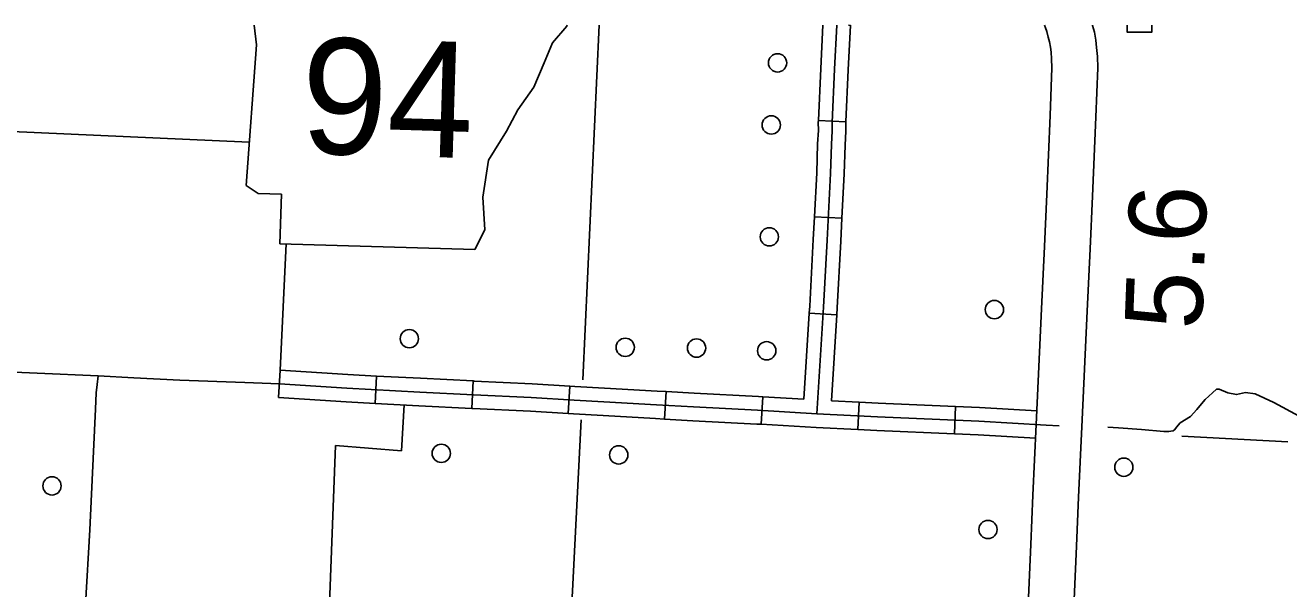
# Model space of a CAD drawing. Extents: x 653372 to 905732, y 627442 to 787275.
# Drawn here: x 677453 to 684356, y 784195 to 787275 of the extents above; entities that cross this region are included whole.
import ezdxf

# ---------------------------------------------------------------- set-up
doc = ezdxf.new("R2010")
doc.units = 0
for name, color, linetype in [('10', 7, 'Continuous'), ('21', 7, 'Continuous'), ('32', 7, 'Continuous'), ('34', 7, 'Continuous'), ('35', 7, 'Continuous'), ('48', 7, 'Continuous'), ('5', 7, 'Continuous'), ('56', 7, 'Continuous'), ('58', 7, 'Continuous'), ('6', 7, 'Continuous')]:
    doc.layers.add(name, color=color, linetype=linetype)

msp = doc.modelspace()

# ---------------------------------------------------------------- linework, layer by layer
at = {"layer": '10'}
for points in [[(682917.5, 783773.2), (682946.4, 784437.3), (682957.8, 784706.4), (682976.7, 785091.7), (683005.7, 785723.9), (683021.4, 786064.7), (683034.6, 786352), (683053, 786782.3), (683062.6, 787041.6), (683060.9, 787090.4), (683058, 787127.5), (683054.4, 787155.5), (683049.4, 787184.1), (683042.7, 787210.5), (683034.4, 787240.6), (683027.5, 787259.8), (683021.5, 787274.7)], [(683284.3, 787274.7), (683284.4, 787274.3), (683294.1, 787236.3), (683301.5, 787193.2), (683306.8, 787153.3), (683310.5, 787104.3), (683312.7, 787041.5), (683302.8, 786772.3), (683284.4, 786340.9), (683271.2, 786053.2), (683255.5, 785712.5), (683226.4, 785079.9), (683207.6, 784695), (683196.1, 784426.6), (683167.3, 783761.4), (683142.1, 783274.6), (683130.8, 782972), (683103.2, 782441.6), (683090.4, 782155.9), (683072.5, 781731), (683059.5, 781482.1), (683034.4, 780980), (683002.6, 780408.1)]]:
    msp.add_lwpolyline(points, dxfattribs=at)
at = {"layer": '21'}
for p, q in [((678703.7, 787274.7), (678716.5, 787167.9)), ((680333.2, 787178.6), (680412.1, 787269.3)), ((680412.1, 787269.3), (680413.8, 787274.7)), ((678716.5, 787167.9), (678659.6, 786399.5)), ((680287.6, 787070), (680333.2, 787178.6)), ((680232.8, 786936.2), (680287.6, 787070)), ((680144.5, 786811.9), (680232.8, 786936.2)), ((680081.7, 786695.3), (680144.5, 786811.9)), ((679983.9, 786537.5), (680081.7, 786695.3)), ((679952.5, 786335.3), (679983.9, 786537.5)), ((678659.6, 786399.5), (678726, 786355.2)), ((678726, 786355.2), (678852.8, 786351.4)), ((678852.8, 786351.4), (678844.7, 786080.8)), ((679964, 786157.2), (679952.5, 786335.3)), ((679910, 786048.9), (679964, 786157.2)), ((678844.7, 786080.8), (679910, 786048.9))]:
    msp.add_line(p, q, dxfattribs=at)
at = {"layer": '32'}
for p, q in [((681951.2, 787274.7), (681961.5, 787274.2)), ((681786.5, 786754), (681936.3, 786747.2)), ((681765, 786226.9), (681914.8, 786219.4)), ((681736.7, 785700.5), (681886.4, 785691.3)), ((678837.3, 785239.3), (678846.8, 785389)), ((679365.2, 785207.7), (679373.1, 785357.5)), ((679892.6, 785180.4), (679900.2, 785330.2)), ((680419.1, 785152.5), (680428.2, 785302.3)), ((680946.4, 785122.2), (680955.2, 785271.9)), ((681473.6, 785093.6), (681482.4, 785243.4)), ((682001.6, 785064.9), (682008.9, 785214.8)), ((682529.4, 785041.3), (682536, 785191.1))]:
    msp.add_line(p, q, dxfattribs=at)
for points in [[(681886.5, 787274.7), (681874.2, 787034), (681861.1, 786743.6), (681861.9, 786697.4), (681857.5, 786622.6), (681852, 786465), (681833.7, 786099.3), (681813.9, 785734.3), (681778, 785150.9)], [(681811.4, 787274.7), (681799.3, 787037.6), (681786.5, 786754)], [(681961.5, 787274.2), (681949.1, 787030.4), (681936.3, 786747.2)], [(681961.6, 787274.7), (681961.5, 787274.2)], [(681786.5, 786754), (681786.1, 786744.6), (681786.9, 786698.9), (681782.5, 786626.2), (681777.1, 786468.2), (681765, 786226.9)], [(681936.3, 786747.2), (681936.1, 786742.6), (681936.9, 786695.8), (681932.4, 786619.1), (681926.9, 786461.9), (681914.8, 786219.4)], [(681765, 786226.9), (681758.8, 786103.2), (681739, 785738.6), (681736.7, 785700.5)], [(681914.8, 786219.4), (681908.6, 786095.4), (681888.8, 785730), (681886.4, 785691.3)], [(681736.7, 785700.5), (681707.8, 785230.1)], [(681886.4, 785691.3), (681857.6, 785222.1)], [(678846.8, 785389), (679215.3, 785365.8), (679373.1, 785357.5)], [(679373.1, 785357.5), (679612.2, 785344.9), (679900.2, 785330.2)], [(679900.2, 785330.2), (679906.8, 785329.9), (680222.1, 785314.7), (680428.2, 785302.3)], [(678842.1, 785314.2), (679211, 785290.9), (679608.3, 785270), (679903.1, 785255), (680218, 785239.8), (680452.4, 785225.7), (680614.6, 785216.9), (680901.4, 785200), (681104, 785188.1), (681454.4, 785169.9), (681778, 785150.9), (682110, 785134.8), (682663.7, 785110.4), (683030.5, 785089.1), (683101.6, 785085.8)], [(680428.2, 785302.3), (680456.6, 785300.5), (680618.8, 785291.8), (680905.8, 785274.8), (680955.2, 785271.9)], [(680955.2, 785271.9), (681108.1, 785263), (681458.5, 785244.8), (681482.4, 785243.4)], [(678837.3, 785239.3), (679206.6, 785216), (679365.2, 785207.7)], [(679365.2, 785207.7), (679604.5, 785195.1), (679892.6, 785180.4)], [(679892.6, 785180.4), (679899.3, 785180.1), (680213.9, 785164.9), (680419.1, 785152.5)], [(681482.4, 785243.4), (681707.8, 785230.1)], [(681857.6, 785222.1), (682008.9, 785214.8)], [(682008.9, 785214.8), (682113.5, 785209.7), (682536, 785191.1)], [(682536, 785191.1), (682667.6, 785185.3), (682980.2, 785167.2)], [(680419.1, 785152.5), (680448.1, 785150.8), (680610.4, 785142.1), (680897, 785125.1), (680946.4, 785122.2)], [(680946.4, 785122.2), (681099.8, 785113.2), (681450.2, 785095), (681473.6, 785093.6)], [(681473.6, 785093.6), (681774, 785076), (682001.6, 785064.9)], [(682001.6, 785064.9), (682106.6, 785059.8), (682529.4, 785041.3)], [(682529.4, 785041.3), (682659.9, 785035.5), (682973.1, 785017.3)]]:
    msp.add_lwpolyline(points, dxfattribs=at)
at = {"layer": '34'}
for points in [[(678842.1, 785314.2), (678652.1, 785321.2), (678298.4, 785334.7), (678047, 785347.5), (677851.1, 785359.2), (676516.6, 785416)], [(677851.1, 785359.2), (677845.7, 785310.9), (677841, 785265.3), (677836.4, 785177), (677826, 784945.7), (677806.5, 784516.8), (677783.2, 784107.9), (677782.4, 784071.1), (677783.2, 784058.6), (677788, 784050.9), (677797.4, 784044.6), (677808.3, 784040.6), (677835.4, 784037.4), (677866.5, 784034), (677907.6, 784031.2), (678098.9, 784022)]]:
    msp.add_lwpolyline(points, dxfattribs=at)
at = {"layer": '35'}
msp.add_lwpolyline([(684413, 785138.4), (684274.9, 785213.3), (684172.5, 785260.9), (684119.6, 785266.7), (684070.6, 785255.5), (684024.2, 785265.4), (683976.1, 785285.9), (683960.7, 785284.8), (683938.9, 785266.3), (683899.6, 785228.3), (683878.8, 785205.6), (683853.5, 785174.5), (683819.5, 785136.3), (683763.4, 785102), (683743.5, 785077.1), (683734.7, 785064.7), (683723.9, 785058.6), (683699.4, 785054.1), (683674, 785054.8), (683552.4, 785064.8), (683425.5, 785074), (683368.6, 785078.5)], dxfattribs=at)
at = {"layer": '5'}
for points in [[(680589.1, 787274.7), (680500.2, 785336.1)], [(680489.8, 785118), (680427.7, 783895.4)], [(683772.8, 785029.1), (684350.7, 784997.5)]]:
    msp.add_lwpolyline(points, dxfattribs=at)
at = {"layer": '56'}
for centre in [(681563.4, 787069.2), (681529, 786729.9), (681518.6, 786118.2), (682748, 785720.5), (679551.7, 785561.5), (680731.2, 785514.4), (681120.8, 785510.2), (681504.2, 785495.4), (679726.2, 784934.7), (680695.6, 784926.2), (683455.3, 784858.9), (677599.6, 784756.9), (682713.1, 784518.4)]:
    msp.add_circle(centre, 50, dxfattribs=at)
at = {"layer": '58'}
msp.add_lwpolyline([(683474, 787274.7), (683474, 787236.5), (683608, 787236.6), (683608, 787274.7)], dxfattribs=at)
at = {"layer": '6'}
for points in [[(676689.5, 786725.6), (678677.1, 786635.9)], [(678878.7, 786079.8), (678845.6, 785389.1)], [(679522.7, 785199.4), (679508.8, 784948.5), (679148.9, 784976.9), (679110.3, 783970.9), (680427.7, 783895.4)]]:
    msp.add_lwpolyline(points, dxfattribs=at)

# ---------------------------------------------------------------- texts
at = {"layer": '21'}
msp.add_text('94', height=633.6, rotation=358.28003, dxfattribs=at).set_placement((678953.1, 786576))
at = {"layer": '48'}
msp.add_text('5.6', height=422.4, rotation=87.84048, dxfattribs=at).set_placement((683881, 785607.9))

doc.saveas('drawing.dxf')
